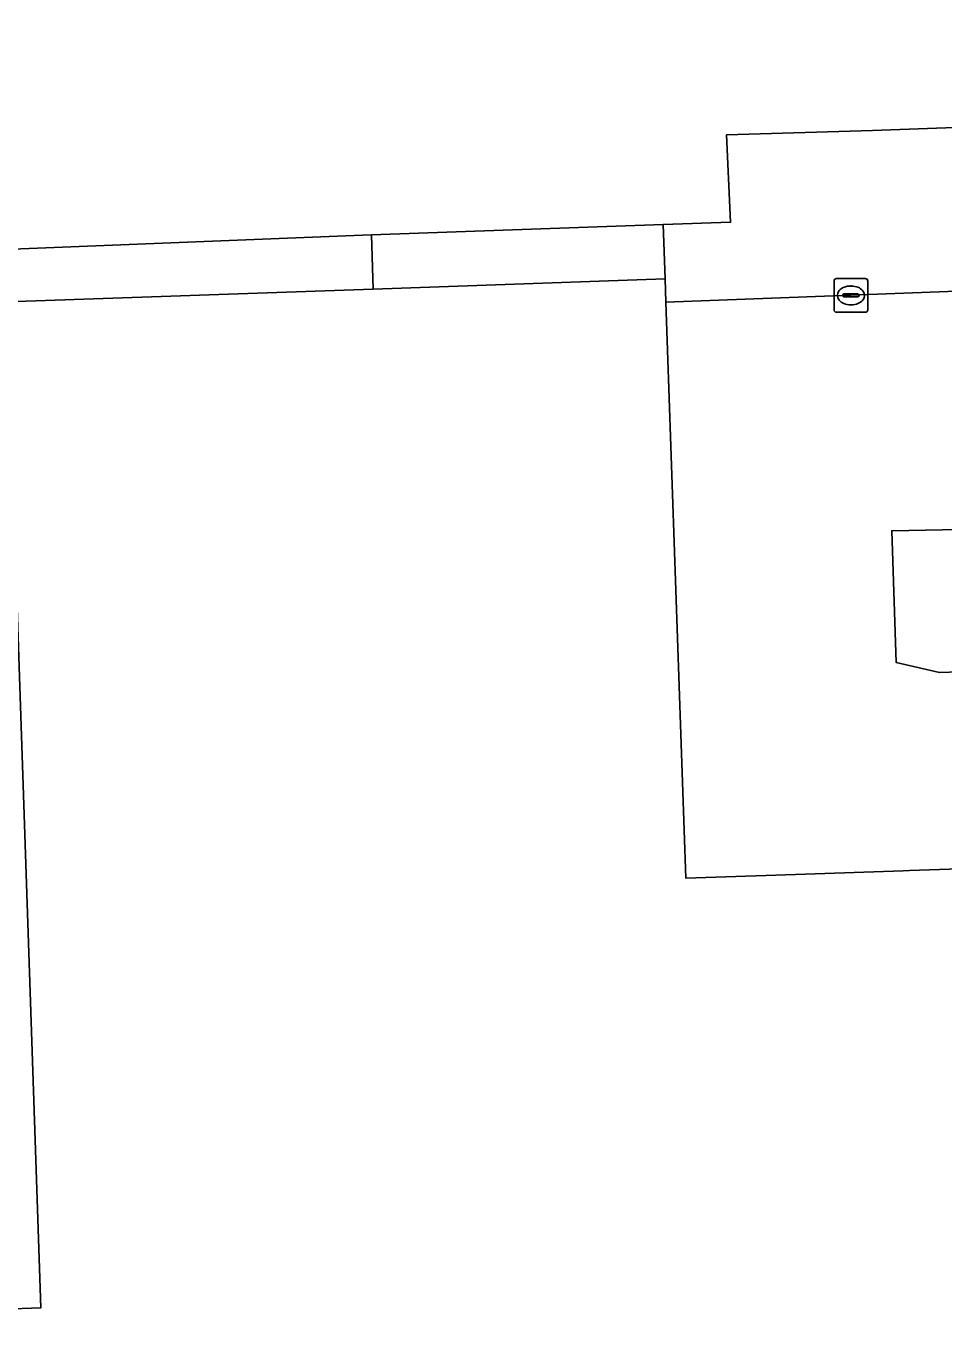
# Model space of a CAD drawing. Extents: x 160554 to 161248, y 385329 to 386506.
# Drawn here: x 160849.63 to 160876.85, y 386396.58 to 386435.15 of the extents above; entities that cross this region are included whole.
import ezdxf

# ---------------------------------------------------------------- set-up
doc = ezdxf.new("R2010")
doc.units = 0
for name, color, linetype in [('IMGEO_Groenvoorziening', 7, 'Continuous'), ('IMGEO_Kolk', 7, 'Continuous'), ('IMGEO_Pand', 7, 'Continuous'), ('IMGEO_Parkeervlak_open', 7, 'Continuous'), ('IMGEO_Rijbaan_lokaal_gesloten', 7, 'Continuous'), ('IMGEO_Rijbaan_lokaal_open', 7, 'Continuous'), ('IMGEO_Voetpad_op_trap', 7, 'Continuous'), ('IMGEO_Voetpad_open', 7, 'Continuous')]:
    doc.layers.add(name, color=color, linetype=linetype)

msp = doc.modelspace()

# ---------------------------------------------------------------- linework, layer by layer
at = {"layer": 'IMGEO_Groenvoorziening'}
msp.add_lwpolyline([(160832.564, 386427.954), (160832.415, 386432.441), (160832.662, 386432.449), (160844.831, 386432.859), (160845.815, 386432.892), (160848.916, 386428.833), (160848.974, 386428.529), (160859.611, 386428.949), (160859.87, 386428.958), (160868.522, 386429.265), (160870.523, 386429.336), (160870.398, 386431.926), (160874.728, 386432.054), (160889.661, 386432.6), (160941.272, 386434.425), (160943.281, 386434.512), (160960.041, 386435.154)], dxfattribs=at)
at = {"layer": 'IMGEO_Kolk'}
for p, q in [((160873.593, 386426.739), (160873.593, 386427.591)), ((160873.668, 386427.665), (160874.52, 386427.665)), ((160874.081, 386427.445), (160874.106, 386427.445)), ((160874.594, 386427.591), (160874.594, 386426.739)), ((160873.852, 386427.159), (160873.852, 386427.171)), ((160874.29, 386427.122), (160873.892, 386427.122)), ((160873.895, 386427.208), (160874.293, 386427.208)), ((160874.336, 386427.171), (160874.336, 386427.159)), ((160874.52, 386426.665), (160873.668, 386426.665)), ((160874.104, 386426.885), (160874.079, 386426.885))]:
    msp.add_line(p, q, dxfattribs=at)
for points in [[(160873.593, 386426.739), (160873.593, 386427.591)], [(160873.668, 386427.665), (160874.52, 386427.665)], [(160874.594, 386427.591), (160874.594, 386426.739)], [(160874.52, 386426.665), (160873.668, 386426.665)]]:
    msp.add_lwpolyline(points, dxfattribs=at)
for centre, radius, start, end in [((160873.67, 386427.589), 0.0765, 91.552, 178.448), ((160873.67, 386427.589), 0.0765, 91.552, 178.448), ((160874.518, 386427.589), 0.0765, 1.552, 88.448), ((160874.518, 386427.589), 0.0765, 1.552, 88.448), ((160873.892, 386427.168), 0.0403, 85.8775, 175.7526), ((160873.889, 386427.158), 0.0366, 178.938, 274.7102), ((160874.293, 386427.165), 0.043, 264.8664, 352.4533), ((160874.297, 386427.17), 0.0386, 1.7309, 96.639), ((160873.67, 386426.741), 0.0765, 181.552, 268.448), ((160873.67, 386426.741), 0.0765, 181.552, 268.448), ((160874.518, 386426.741), 0.0765, 271.552, 358.448), ((160874.518, 386426.741), 0.0765, 271.552, 358.448)]:
    msp.add_arc(centre, radius, start, end, dxfattribs=at)
for centre, major_axis, ratio, start_param, end_param in [((160874.08, 386427.165), (-0.387, 0.002), 0.722429, 4.712389, 7.853982), ((160874.105, 386427.165), (-0.39, 0.002), 0.717154, 1.570796, 4.712389)]:
    msp.add_ellipse(centre, major_axis=major_axis, ratio=ratio, start_param=start_param, end_param=end_param, dxfattribs=at)
at = {"layer": 'IMGEO_Pand'}
msp.add_lwpolyline([(160879.636, 386408.997), (160879.438, 386408.99), (160879.394, 386410.229), (160877.608, 386410.169), (160875.826, 386410.11), (160875.639, 386410.104), (160871.867, 386409.978), (160869.199, 386409.885), (160868.603, 386426.969), (160868.579, 386427.653), (160859.927, 386427.351), (160849.055, 386426.971), (160850.068, 386397.146), (160834.205, 386396.577)], dxfattribs=at)
at = {"layer": 'IMGEO_Parkeervlak_open'}
msp.add_lwpolyline([(160960.041, 386435.154), (160943.281, 386434.512), (160941.272, 386434.425), (160889.661, 386432.6), (160874.728, 386432.054), (160870.398, 386431.926), (160870.523, 386429.336), (160868.522, 386429.265), (160868.579, 386427.653), (160868.603, 386426.969), (160890.04, 386427.78), (160896.441, 386427.955), (160941.909, 386429.625), (160942.99, 386429.67), (160960.229, 386430.271)], close=True, dxfattribs=at)
at = {"layer": 'IMGEO_Rijbaan_lokaal_gesloten'}
msp.add_lwpolyline([(160849.055, 386426.971), (160848.974, 386428.529), (160848.916, 386428.833), (160845.815, 386432.892), (160844.831, 386432.859), (160845.003, 386427.753), (160832.891, 386427.339), (160831.866, 386427.304), (160825.054, 386427.068), (160725.27, 386423.657), (160725.621, 386412.859), (160826.259, 386416.334), (160829.243, 386416.436), (160829.248, 386416.336), (160829.998, 386416.382), (160832.679, 386416.46), (160832.674, 386416.553), (160833.347, 386416.576), (160833.385, 386414.42), (160834.205, 386396.577), (160850.068, 386397.146)], close=True, dxfattribs=at)
at = {"layer": 'IMGEO_Rijbaan_lokaal_open'}
for points in [[(160967.467, 386430.523), (160965.248, 386430.429), (160962.998, 386430.367), (160961.778, 386430.325), (160960.229, 386430.271), (160942.99, 386429.67), (160941.909, 386429.625), (160896.441, 386427.955), (160890.04, 386427.78), (160868.603, 386426.969), (160869.199, 386409.885), (160871.867, 386409.978), (160875.639, 386410.104), (160875.826, 386410.11), (160877.608, 386410.169), (160877.584, 386411.934)], [(160887.526, 386416.352), (160876.717, 386415.982), (160875.434, 386416.285), (160875.305, 386420.187), (160880.311, 386420.283), (160882.337, 386423.689), (160887.286, 386423.879)]]:
    msp.add_lwpolyline(points, dxfattribs=at)
at = {"layer": 'IMGEO_Voetpad_op_trap'}
msp.add_lwpolyline([(160859.87, 386428.958), (160859.611, 386428.949), (160848.974, 386428.529), (160849.055, 386426.971), (160859.927, 386427.351)], close=True, dxfattribs=at)
at = {"layer": 'IMGEO_Voetpad_open'}
msp.add_lwpolyline([(160868.522, 386429.265), (160859.87, 386428.958), (160859.927, 386427.351), (160868.579, 386427.653)], close=True, dxfattribs=at)
msp.add_lwpolyline([(160887.286, 386423.879), (160882.337, 386423.689), (160880.311, 386420.283), (160875.305, 386420.187), (160875.434, 386416.285), (160876.717, 386415.982), (160887.526, 386416.352)], dxfattribs=at)

doc.saveas('drawing.dxf')
